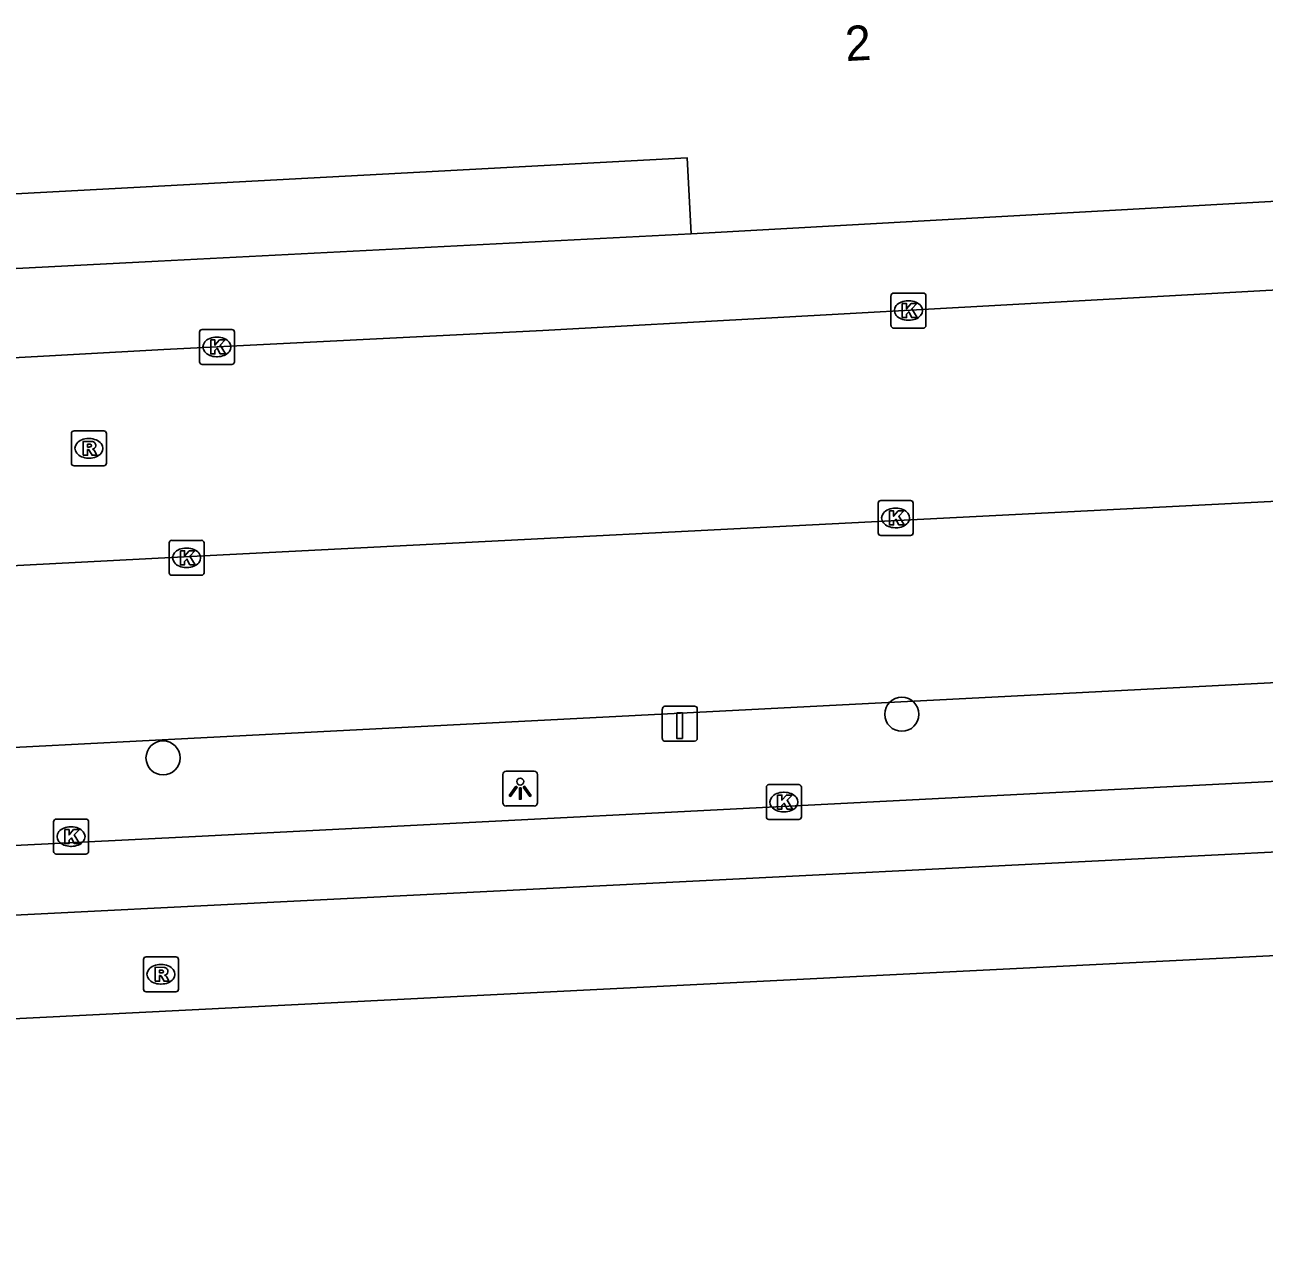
# Model space of a CAD drawing. Extents: x 161084 to 161928, y 385355 to 386522.
# Drawn here: x 161532.28 to 161567.76, y 385360.08 to 385395.13 of the extents above; entities that cross this region are included whole.
import ezdxf

# ---------------------------------------------------------------- set-up
doc = ezdxf.new("R2010")
doc.units = 0
for name, color, linetype in [('IMGEO_Boom', 7, 'Continuous'), ('IMGEO_Kolk', 7, 'Continuous'), ('IMGEO_Laadpaal', 7, 'Continuous'), ('IMGEO_Lichtpunt', 7, 'Continuous'), ('IMGEO_Pand', 7, 'Continuous'), ('IMGEO_Pand_nummerreeks', 7, 'Continuous'), ('IMGEO_Parkeervlak_open', 7, 'Continuous'), ('IMGEO_Rijbaan_lokaal_gesloten', 7, 'Continuous'), ('IMGEO_Rijbaan_lokaal_open', 7, 'Continuous'), ('IMGEO_Rioolput', 7, 'Continuous'), ('IMGEO_Voetpad_open', 7, 'Continuous')]:
    doc.layers.add(name, color=color, linetype=linetype)

msp = doc.modelspace()

# ---------------------------------------------------------------- linework, layer by layer
at = {"layer": 'IMGEO_Boom'}
for centre in [(161557.385, 385375.395), (161536.24, 385374.145)]:
    msp.add_circle(centre, 0.489, dxfattribs=at)
at = {"layer": 'IMGEO_Kolk'}
for p, q in [((161557.075, 385386.527), (161557.075, 385387.379)), ((161557.15, 385387.453), (161558.002, 385387.453)), ((161558.076, 385387.379), (161558.076, 385386.527)), ((161557.563, 385387.233), (161557.588, 385387.233)), ((161557.586, 385386.673), (161557.561, 385386.673)), ((161537.282, 385385.485), (161537.282, 385386.337)), ((161537.357, 385386.411), (161538.209, 385386.411)), ((161538.283, 385386.337), (161538.283, 385385.485)), ((161558.002, 385386.453), (161557.15, 385386.453)), ((161537.77, 385386.191), (161537.795, 385386.191)), ((161537.793, 385385.631), (161537.768, 385385.631)), ((161538.209, 385385.411), (161537.357, 385385.411)), ((161556.707, 385380.588), (161556.707, 385381.44)), ((161556.782, 385381.514), (161557.634, 385381.514)), ((161557.195, 385381.294), (161557.22, 385381.294)), ((161557.708, 385381.44), (161557.708, 385380.588)), ((161557.218, 385380.734), (161557.193, 385380.734)), ((161536.413, 385379.448), (161536.413, 385380.3)), ((161536.488, 385380.374), (161537.34, 385380.374)), ((161537.414, 385380.3), (161537.414, 385379.448)), ((161557.634, 385380.514), (161556.782, 385380.514)), ((161536.901, 385380.154), (161536.926, 385380.154)), ((161536.924, 385379.594), (161536.899, 385379.594)), ((161537.34, 385379.374), (161536.488, 385379.374)), ((161553.508, 385372.455), (161553.508, 385373.307)), ((161553.583, 385373.381), (161554.435, 385373.381)), ((161553.996, 385373.161), (161554.021, 385373.161)), ((161554.509, 385373.307), (161554.509, 385372.455)), ((161554.019, 385372.601), (161553.994, 385372.601)), ((161533.106, 385371.466), (161533.106, 385372.318)), ((161533.181, 385372.392), (161534.033, 385372.392)), ((161533.594, 385372.172), (161533.619, 385372.172)), ((161534.107, 385372.318), (161534.107, 385371.466)), ((161554.435, 385372.381), (161553.583, 385372.381)), ((161534.033, 385371.392), (161533.181, 385371.392)), ((161533.617, 385371.612), (161533.592, 385371.612))]:
    msp.add_line(p, q, dxfattribs=at)
for points in [[(161557.075, 385386.527), (161557.075, 385387.379)], [(161557.15, 385387.453), (161558.002, 385387.453)], [(161558.076, 385387.379), (161558.076, 385386.527)], [(161557.396, 385387.153), (161557.519, 385387.153), (161557.519, 385387.002), (161557.649, 385387.153), (161557.813, 385387.153), (161557.667, 385387.002), (161557.82, 385386.753), (161557.668, 385386.753), (161557.583, 385386.917), (161557.519, 385386.85), (161557.519, 385386.753), (161557.396, 385386.753), (161557.396, 385387.153)], [(161537.282, 385385.485), (161537.282, 385386.337)], [(161537.357, 385386.411), (161538.209, 385386.411)], [(161538.283, 385386.337), (161538.283, 385385.485)], [(161558.002, 385386.453), (161557.15, 385386.453)], [(161537.603, 385386.111), (161537.726, 385386.111), (161537.726, 385385.96), (161537.856, 385386.111), (161538.02, 385386.111), (161537.874, 385385.96), (161538.027, 385385.711), (161537.875, 385385.711), (161537.79, 385385.875), (161537.726, 385385.808), (161537.726, 385385.711), (161537.603, 385385.711), (161537.603, 385386.111)], [(161538.209, 385385.411), (161537.357, 385385.411)], [(161556.707, 385380.588), (161556.707, 385381.44)], [(161556.782, 385381.514), (161557.634, 385381.514)], [(161557.708, 385381.44), (161557.708, 385380.588)], [(161557.028, 385381.214), (161557.151, 385381.214), (161557.151, 385381.063), (161557.281, 385381.214), (161557.445, 385381.214), (161557.299, 385381.063), (161557.452, 385380.814), (161557.3, 385380.814), (161557.215, 385380.978), (161557.151, 385380.911), (161557.151, 385380.814), (161557.028, 385380.814), (161557.028, 385381.214)], [(161536.413, 385379.448), (161536.413, 385380.3)], [(161536.488, 385380.374), (161537.34, 385380.374)], [(161537.414, 385380.3), (161537.414, 385379.448)], [(161557.634, 385380.514), (161556.782, 385380.514)], [(161536.734, 385380.074), (161536.857, 385380.074), (161536.857, 385379.923), (161536.987, 385380.074), (161537.151, 385380.074), (161537.005, 385379.923), (161537.158, 385379.674), (161537.006, 385379.674), (161536.921, 385379.838), (161536.857, 385379.771), (161536.857, 385379.674), (161536.734, 385379.674), (161536.734, 385380.074)], [(161537.34, 385379.374), (161536.488, 385379.374)], [(161553.508, 385372.455), (161553.508, 385373.307)], [(161553.583, 385373.381), (161554.435, 385373.381)], [(161554.509, 385373.307), (161554.509, 385372.455)], [(161553.829, 385373.081), (161553.952, 385373.081), (161553.952, 385372.93), (161554.082, 385373.081), (161554.246, 385373.081), (161554.1, 385372.93), (161554.253, 385372.681), (161554.101, 385372.681), (161554.016, 385372.845), (161553.952, 385372.778), (161553.952, 385372.681), (161553.829, 385372.681), (161553.829, 385373.081)], [(161533.106, 385371.466), (161533.106, 385372.318)], [(161533.181, 385372.392), (161534.033, 385372.392)], [(161533.427, 385372.092), (161533.55, 385372.092), (161533.55, 385371.941), (161533.68, 385372.092), (161533.844, 385372.092), (161533.698, 385371.941), (161533.851, 385371.692), (161533.699, 385371.692), (161533.614, 385371.856), (161533.55, 385371.789), (161533.55, 385371.692), (161533.427, 385371.692), (161533.427, 385372.092)], [(161534.107, 385372.318), (161534.107, 385371.466)], [(161554.435, 385372.381), (161553.583, 385372.381)], [(161534.033, 385371.392), (161533.181, 385371.392)]]:
    msp.add_lwpolyline(points, dxfattribs=at)
for centre, start, end in [((161557.152, 385387.377), 91.552, 178.448), ((161557.152, 385387.377), 91.552, 178.448), ((161558, 385387.377), 1.552, 88.448), ((161558, 385387.377), 1.552, 88.448), ((161537.359, 385386.335), 91.552, 178.448), ((161537.359, 385386.335), 91.552, 178.448), ((161538.207, 385386.335), 1.552, 88.448), ((161538.207, 385386.335), 1.552, 88.448), ((161557.152, 385386.529), 181.552, 268.448), ((161557.152, 385386.529), 181.552, 268.448), ((161558, 385386.529), 271.552, 358.448), ((161558, 385386.529), 271.552, 358.448), ((161537.359, 385385.487), 181.552, 268.448), ((161537.359, 385385.487), 181.552, 268.448), ((161538.207, 385385.487), 271.552, 358.448), ((161538.207, 385385.487), 271.552, 358.448), ((161556.784, 385381.438), 91.552, 178.448), ((161556.784, 385381.438), 91.552, 178.448), ((161557.632, 385381.438), 1.552, 88.448), ((161557.632, 385381.438), 1.552, 88.448), ((161556.784, 385380.59), 181.552, 268.448), ((161556.784, 385380.59), 181.552, 268.448), ((161557.632, 385380.59), 271.552, 358.448), ((161557.632, 385380.59), 271.552, 358.448), ((161536.49, 385380.298), 91.552, 178.448), ((161536.49, 385380.298), 91.552, 178.448), ((161537.338, 385380.298), 1.552, 88.448), ((161537.338, 385380.298), 1.552, 88.448), ((161536.49, 385379.45), 181.552, 268.448), ((161536.49, 385379.45), 181.552, 268.448), ((161537.338, 385379.45), 271.552, 358.448), ((161537.338, 385379.45), 271.552, 358.448), ((161553.585, 385373.305), 91.552, 178.448), ((161553.585, 385373.305), 91.552, 178.448), ((161554.433, 385373.305), 1.552, 88.448), ((161554.433, 385373.305), 1.552, 88.448), ((161553.585, 385372.457), 181.552, 268.448), ((161553.585, 385372.457), 181.552, 268.448), ((161554.433, 385372.457), 271.552, 358.448), ((161554.433, 385372.457), 271.552, 358.448), ((161533.183, 385372.316), 91.552, 178.448), ((161533.183, 385372.316), 91.552, 178.448), ((161534.031, 385372.316), 1.552, 88.448), ((161534.031, 385372.316), 1.552, 88.448), ((161533.183, 385371.468), 181.552, 268.448), ((161533.183, 385371.468), 181.552, 268.448), ((161534.031, 385371.468), 271.552, 358.448), ((161534.031, 385371.468), 271.552, 358.448)]:
    msp.add_arc(centre, 0.0765, start, end, dxfattribs=at)
for centre, major_axis, ratio, start_param, end_param in [((161557.562, 385386.953), (-0.387, 0.002), 0.722429, 4.712389, 7.853982), ((161557.587, 385386.953), (-0.39, 0.002), 0.717154, 1.570796, 4.712389), ((161537.769, 385385.911), (-0.387, 0.002), 0.722429, 4.712389, 7.853982), ((161537.794, 385385.911), (-0.39, 0.002), 0.717154, 1.570796, 4.712389), ((161557.194, 385381.014), (-0.387, 0.002), 0.722429, 4.712389, 7.853982), ((161557.219, 385381.014), (-0.39, 0.002), 0.717154, 1.570796, 4.712389), ((161536.9, 385379.874), (-0.387, 0.002), 0.722429, 4.712389, 7.853982), ((161536.925, 385379.874), (-0.39, 0.002), 0.717154, 1.570796, 4.712389), ((161553.995, 385372.881), (-0.387, 0.002), 0.722429, 4.712389, 7.853982), ((161554.02, 385372.881), (-0.39, 0.002), 0.717154, 1.570796, 4.712389), ((161533.593, 385371.892), (-0.387, 0.002), 0.722429, 4.712389, 7.853982), ((161533.618, 385371.892), (-0.39, 0.002), 0.717154, 1.570796, 4.712389)]:
    msp.add_ellipse(centre, major_axis=major_axis, ratio=ratio, start_param=start_param, end_param=end_param, dxfattribs=at)
at = {"layer": 'IMGEO_Laadpaal'}
for p, q in [((161551.446, 385375.622), (161550.605, 385375.622)), ((161551.446, 385375.622), (161550.605, 385375.622)), ((161550.53, 385375.538), (161550.53, 385374.697)), ((161550.53, 385375.538), (161550.53, 385374.697)), ((161551.53, 385374.706), (161551.53, 385375.547)), ((161551.53, 385374.706), (161551.53, 385375.547)), ((161550.614, 385374.622), (161551.455, 385374.622)), ((161550.614, 385374.622), (161551.455, 385374.622))]:
    msp.add_line(p, q, dxfattribs=at)
msp.add_lwpolyline([(161550.945, 385375.435), (161551.105, 385375.435), (161551.105, 385374.702), (161550.945, 385374.702), (161550.945, 385375.435)], dxfattribs=at)
for centre, start, end in [((161550.608, 385375.544), 92.4484, 184.2845), ((161550.608, 385375.544), 92.4484, 184.2845), ((161551.452, 385375.544), 2.4484, 94.2845), ((161551.452, 385375.544), 2.4484, 94.2845), ((161550.608, 385374.7), 182.4484, 274.2845), ((161550.608, 385374.7), 182.4484, 274.2845), ((161551.452, 385374.7), 272.4484, 4.2845), ((161551.452, 385374.7), 272.4484, 4.2845)]:
    msp.add_arc(centre, 0.0779, start, end, dxfattribs=at)
at = {"layer": 'IMGEO_Lichtpunt'}
for p, q in [((161545.963, 385373.669), (161545.963, 385372.862)), ((161545.963, 385373.669), (161545.963, 385372.862)), ((161546.865, 385373.764), (161546.057, 385373.764)), ((161546.865, 385373.764), (161546.057, 385373.764)), ((161546.959, 385372.862), (161546.959, 385373.669)), ((161546.959, 385372.862), (161546.959, 385373.669)), ((161546.057, 385372.768), (161546.865, 385372.768)), ((161546.057, 385372.768), (161546.865, 385372.768))]:
    msp.add_line(p, q, dxfattribs=at)
for points in [[(161546.337, 385373.333), (161546.376, 385373.305), (161546.188, 385373.043), (161546.15, 385373.07), (161546.337, 385373.333)], [(161546.439, 385373.285), (161546.486, 385373.285), (161546.486, 385372.963), (161546.439, 385372.963), (161546.439, 385373.285)], [(161546.549, 385373.305), (161546.587, 385373.332), (161546.774, 385373.07), (161546.735, 385373.042), (161546.549, 385373.305)]]:
    msp.add_lwpolyline(points, dxfattribs=at)
msp.add_circle((161546.462, 385373.467), 0.0994, dxfattribs=at)
for centre, start, end in [((161546.057, 385373.669), 90, 180), ((161546.057, 385373.669), 90, 180), ((161546.865, 385373.669), 0, 90), ((161546.865, 385373.669), 0, 90), ((161546.057, 385372.862), 180, 270), ((161546.057, 385372.862), 180, 270), ((161546.865, 385372.862), 270, 0), ((161546.865, 385372.862), 270, 360)]:
    msp.add_arc(centre, 0.0946, start, end, dxfattribs=at)
at = {"layer": 'IMGEO_Pand'}
for points in [[(161524.122, 385388.767), (161524.45, 385388.785), (161524.391, 385389.885), (161524.539, 385389.893), (161551.238, 385391.326), (161551.355, 385389.153)], [(161551.355, 385389.153), (161587.959, 385391.187)]]:
    msp.add_lwpolyline(points, dxfattribs=at)
at = {"layer": 'IMGEO_Parkeervlak_open'}
msp.add_lwpolyline([(161611.642, 385381.949), (161611.734, 385378.546), (161536.947, 385374.696), (161499.966, 385372.793), (161436.244, 385369.529)], dxfattribs=at)
at = {"layer": 'IMGEO_Rijbaan_lokaal_gesloten'}
for points in [[(161612.776, 385375.763), (161606.577, 385375.444), (161537.172, 385371.897), (161505.307, 385370.314), (161500.052, 385370.04), (161436.355, 385366.757)], [(161622.181, 385375.572), (161615.993, 385374.116), (161611.842, 385373.703), (161604.686, 385373.29), (161508.768, 385368.474), (161402.097, 385363.009)], [(161402.264, 385360.078), (161479.217, 385364.029), (161505.666, 385365.356), (161523.978, 385366.275), (161544.274, 385367.294), (161580.676, 385369.12), (161602.822, 385370.279), (161621.627, 385370.918)]]:
    msp.add_lwpolyline(points, dxfattribs=at)
at = {"layer": 'IMGEO_Rijbaan_lokaal_open'}
for points in [[(161619.908, 385391.627), (161617.909, 385390.87), (161617.428, 385390.699), (161616.263, 385390.366), (161615.073, 385390.138), (161613.868, 385390.017), (161612.657, 385390.005), (161547.112, 385386.383), (161536.266, 385385.841), (161514.016, 385384.611), (161510.509, 385384.371)], [(161409.084, 385373.337), (161409.328, 385373.422), (161500, 385377.979), (161536.651, 385379.888), (161613.107, 385383.789)]]:
    msp.add_lwpolyline(points, dxfattribs=at)
at = {"layer": 'IMGEO_Rioolput'}
for p, q in [((161533.616, 385382.582), (161533.616, 385383.434)), ((161533.691, 385383.508), (161534.543, 385383.508)), ((161534.617, 385383.434), (161534.617, 385382.582)), ((161534.104, 385383.288), (161534.129, 385383.288)), ((161534.127, 385382.728), (161534.102, 385382.728)), ((161534.543, 385382.508), (161533.691, 385382.508)), ((161535.679, 385367.523), (161535.679, 385368.375)), ((161535.754, 385368.449), (161536.606, 385368.449)), ((161536.167, 385368.229), (161536.192, 385368.229)), ((161536.68, 385368.375), (161536.68, 385367.523)), ((161536.606, 385367.449), (161535.754, 385367.449)), ((161536.19, 385367.669), (161536.165, 385367.669))]:
    msp.add_line(p, q, dxfattribs=at)
for points in [[(161533.616, 385382.582), (161533.616, 385383.434)], [(161533.691, 385383.508), (161534.543, 385383.508)], [(161534.617, 385383.434), (161534.617, 385382.582)], [(161534.205, 385383.206), (161533.953, 385383.208), (161533.953, 385382.808)], [(161534.131, 385383.127), (161534.077, 385383.127), (161534.077, 385383.046)], [(161534.077, 385383.046), (161534.129, 385383.046)], [(161533.953, 385382.808), (161534.077, 385382.808), (161534.077, 385382.97), (161534.088, 385382.97)], [(161534.135, 385382.941), (161534.206, 385382.808), (161534.346, 385382.808), (161534.281, 385382.934)], [(161534.543, 385382.508), (161533.691, 385382.508)], [(161535.679, 385367.523), (161535.679, 385368.375)], [(161535.754, 385368.449), (161536.606, 385368.449)], [(161536.268, 385368.147), (161536.016, 385368.149), (161536.016, 385367.749)], [(161536.68, 385368.375), (161536.68, 385367.523)], [(161536.016, 385367.749), (161536.14, 385367.749), (161536.14, 385367.911), (161536.151, 385367.911)], [(161536.194, 385368.068), (161536.14, 385368.068), (161536.14, 385367.987)], [(161536.14, 385367.987), (161536.192, 385367.987)], [(161536.198, 385367.882), (161536.269, 385367.749), (161536.409, 385367.749), (161536.344, 385367.875)], [(161536.606, 385367.449), (161535.754, 385367.449)]]:
    msp.add_lwpolyline(points, dxfattribs=at)
for centre, radius, start, end in [((161533.693, 385383.432), 0.0765, 91.552, 178.448), ((161533.693, 385383.432), 0.0765, 91.552, 178.448), ((161534.541, 385383.432), 0.0765, 1.552, 88.448), ((161534.541, 385383.432), 0.0765, 1.552, 88.448), ((161534.113, 385383.235), 0.19, 274.7715, 282.9687), ((161534.137, 385383.031), 0.0964, 77.0061, 93.1865), ((161534.151, 385383.088), 0.0378, 276.6634, 79.6772), ((161534.204, 385383.096), 0.109, 350.3612, 89.416), ((161534.202, 385383.096), 0.112, 277.5842, 350.9817), ((161534.087, 385382.917), 0.0533, 26.0293, 88.6989), ((161534.186, 385382.881), 0.108, 29.5134, 73.7905), ((161533.693, 385382.584), 0.0765, 181.552, 268.448), ((161533.693, 385382.584), 0.0765, 181.552, 268.448), ((161534.541, 385382.584), 0.0765, 271.552, 358.448), ((161534.541, 385382.584), 0.0765, 271.552, 358.448), ((161535.756, 385368.373), 0.0765, 91.552, 178.448), ((161535.756, 385368.373), 0.0765, 91.552, 178.448), ((161536.267, 385368.037), 0.109, 350.3612, 89.416), ((161536.604, 385368.373), 0.0765, 1.552, 88.448), ((161536.604, 385368.373), 0.0765, 1.552, 88.448), ((161536.15, 385367.858), 0.0533, 26.0293, 88.6989), ((161536.176, 385368.176), 0.19, 274.7715, 282.9687), ((161536.2, 385367.972), 0.0964, 77.0061, 93.1865), ((161536.214, 385368.029), 0.0378, 276.6634, 79.6772), ((161536.265, 385368.037), 0.112, 277.5842, 350.9817), ((161536.249, 385367.822), 0.108, 29.5134, 73.7905), ((161535.756, 385367.525), 0.0765, 181.552, 268.448), ((161535.756, 385367.525), 0.0765, 181.552, 268.448), ((161536.604, 385367.525), 0.0765, 271.552, 358.448), ((161536.604, 385367.525), 0.0765, 271.552, 358.448)]:
    msp.add_arc(centre, radius, start, end, dxfattribs=at)
for centre, major_axis, ratio, start_param, end_param in [((161534.103, 385383.008), (-0.387, 0.002), 0.722429, 4.712389, 7.853982), ((161534.128, 385383.008), (-0.39, 0.002), 0.717154, 1.570796, 4.712389), ((161536.166, 385367.949), (-0.387, 0.002), 0.722429, 4.712389, 7.853982), ((161536.191, 385367.949), (-0.39, 0.002), 0.717154, 1.570796, 4.712389)]:
    msp.add_ellipse(centre, major_axis=major_axis, ratio=ratio, start_param=start_param, end_param=end_param, dxfattribs=at)
at = {"layer": 'IMGEO_Voetpad_open'}
msp.add_lwpolyline([(161504.075, 385386.651), (161509.685, 385387), (161536.102, 385388.365), (161551.355, 385389.153)], dxfattribs=at)

# ---------------------------------------------------------------- texts
at = {"layer": 'IMGEO_Pand_nummerreeks'}
msp.add_text('2', height=1, rotation=3.0711, dxfattribs=at).set_placement((161555.786, 385394.094))

doc.saveas('drawing.dxf')
